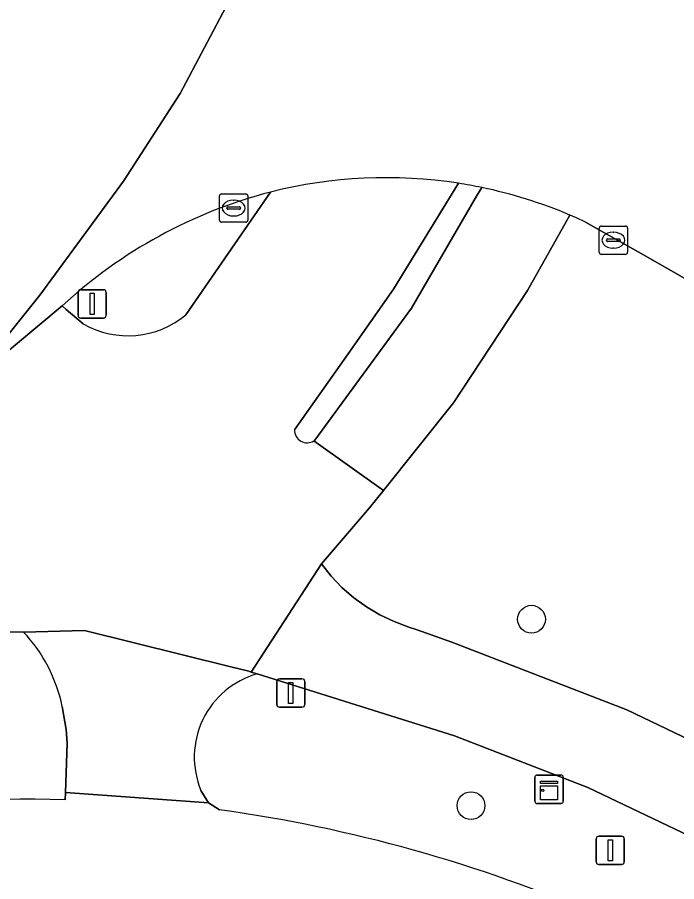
# Model space of a CAD drawing. Extents: x 159279 to 160377, y 384531 to 385888.
# Drawn here: x 159336.2 to 159359.39, y 385276.82 to 385307.25 of the extents above; entities that cross this region are included whole.
import ezdxf

# ---------------------------------------------------------------- set-up
doc = ezdxf.new("R2010")
doc.units = 0
for name, color, linetype in [('IMGEO_Berm_groen', 7, 'Continuous'), ('IMGEO_Boom', 7, 'Continuous'), ('IMGEO_Fietspad_open', 7, 'Continuous'), ('IMGEO_Kast', 7, 'Continuous'), ('IMGEO_Kolk', 7, 'Continuous'), ('IMGEO_Lichtmast', 7, 'Continuous'), ('IMGEO_Rijbaan_lokaal_gesloten', 7, 'Continuous'), ('IMGEO_Rijbaan_lokaal_open', 7, 'Continuous'), ('IMGEO_Verkeersbordpaal', 7, 'Continuous'), ('IMGEO_Verkeerseiland_open', 7, 'Continuous'), ('IMGEO_Voetpad_halfverhard', 7, 'Continuous'), ('IMGEO_Voetpad_open', 7, 'Continuous')]:
    doc.layers.add(name, color=color, linetype=linetype)

msp = doc.modelspace()

# ---------------------------------------------------------------- linework, layer by layer
at = {"layer": 'IMGEO_Berm_groen'}
for points in [[(159355.635, 385300.289), (159354.144, 385297.634), (159351.538, 385293.683), (159349.081, 385290.598), (159348.59, 385289.981), (159346.894, 385288.009), (159347.239, 385287.579), (159347.62, 385287.182), (159348.036, 385286.82), (159348.482, 385286.497), (159348.955, 385286.215), (159349.451, 385285.977), (159349.967, 385285.784), (159350.226, 385285.706), (159351.487, 385285.251), (159357.639, 385282.873), (159365.539, 385279.084), (159368.924, 385277.012), (159374.007, 385273.365)], [(159379.297, 385283.117), (159375.222, 385287.104), (159370.104, 385291.398), (159364.622, 385295.217), (159358.641, 385298.654), (159358.033, 385298.997), (159356.187, 385300.043)], [(159387.274, 385255.694), (159386.365, 385256.858), (159381.678, 385262.273), (159376.526, 385267.247), (159376.241, 385267.498), (159371.813, 385271.261), (159367.067, 385274.614), (159364.185, 385276.358), (159356.273, 385280.136), (159351.576, 385281.954), (159344.635, 385284.138)], [(159337.952, 385281.698), (159337.913, 385282.179), (159337.778, 385282.99)], [(159337.881, 385279.704), (159337.889, 385279.96), (159337.952, 385281.698)], [(159342.66, 385280.035), (159342.921, 385279.604), (159343.311, 385279.354)]]:
    msp.add_lwpolyline(points, dxfattribs=at)
for centre, radius, start, end in [((159350.007, 385286.918), 14.507, 64.7863, 67.1733), ((159336.306, 385268.274), 17.338, 89.6196, 119.9568), ((159332.461, 385281.9), 5.428, 11.5829, 43.1442), ((159345.47, 385281.209), 3.046, 105.9149, 202.6769), ((159336.47, 385236.979), 42.748, 88.109, 110.6454), ((159336.244, 385228.292), 51.549, 51.1576, 82.1199)]:
    msp.add_arc(centre, radius, start, end, dxfattribs=at)
at = {"layer": 'IMGEO_Boom'}
for centre in [(159354.286, 385286.063), (159352.158, 385279.501)]:
    msp.add_circle(centre, 0.489, dxfattribs=at)
at = {"layer": 'IMGEO_Fietspad_open'}
for points in [[(159345.951, 385292.728), (159347.839, 385295.398), (159349.43, 385297.682), (159351.716, 385301.407)], [(159345.111, 385301.098), (159342.127, 385296.778)], [(159338.52, 385296.455), (159337.921, 385296.97), (159337.779, 385297.091), (159334.485, 385294.342), (159333.613, 385293.637), (159333.471, 385293.52), (159335.887, 385291.399)], [(159336.421, 385285.612), (159338.557, 385285.667), (159343.71, 385284.387), (159344.34, 385284.231), (159344.43, 385284.203), (159346.894, 385288.009), (159348.59, 385289.981), (159349.081, 385290.598), (159346.628, 385292.339)], [(159374.007, 385273.365), (159368.924, 385277.012), (159365.539, 385279.084), (159357.639, 385282.873), (159351.487, 385285.251), (159350.226, 385285.706), (159349.967, 385285.784), (159349.451, 385285.977), (159348.955, 385286.215), (159348.482, 385286.497), (159348.036, 385286.82), (159347.62, 385287.182), (159347.239, 385287.579), (159346.894, 385288.009), (159344.43, 385284.203), (159344.635, 385284.138), (159351.576, 385281.954), (159356.273, 385280.136), (159364.185, 385276.358)]]:
    msp.add_lwpolyline(points, dxfattribs=at)
for centre, radius, start, end in [((159349.173, 385285.018), 16.585, 81.1801, 104.1769), ((159340.091, 385299.207), 3.169, 240.2764, 309.9577), ((159346.395, 385292.717), 0.444, 178.5947, 301.6425), ((159336.306, 385268.274), 17.338, 89.6196, 119.9568)]:
    msp.add_arc(centre, radius, start, end, dxfattribs=at)
at = {"layer": 'IMGEO_Kast'}
for p, q in [((159354.403, 385279.653), (159354.403, 385280.494)), ((159354.403, 385280.494), (159354.403, 385279.653)), ((159354.478, 385280.578), (159355.319, 385280.578)), ((159355.319, 385280.578), (159354.478, 385280.578)), ((159355.403, 385280.503), (159355.403, 385279.662)), ((159355.403, 385279.662), (159355.403, 385280.503)), ((159355.328, 385279.578), (159354.487, 385279.578)), ((159354.487, 385279.578), (159355.328, 385279.578))]:
    msp.add_line(p, q, dxfattribs=at)
for points in [[(159354.598, 385280.368), (159355.198, 385280.368), (159355.198, 385280.283), (159354.598, 385280.283), (159354.598, 385280.368)], [(159354.598, 385280.193), (159355.198, 385280.193), (159355.198, 385279.704), (159354.598, 385279.704), (159354.598, 385280.193)]]:
    msp.add_lwpolyline(points, dxfattribs=at)
msp.add_circle((159354.682, 385280.042), 0.0377, dxfattribs=at)
for centre, start, end in [((159354.481, 385280.5), 92.4484, 184.2845), ((159354.481, 385280.5), 92.4484, 184.2845), ((159355.325, 385280.5), 2.4484, 94.2845), ((159355.325, 385280.5), 2.4484, 94.2845), ((159354.481, 385279.656), 182.4484, 274.2845), ((159354.481, 385279.656), 182.4484, 274.2845), ((159355.325, 385279.656), 272.4484, 4.2845), ((159355.325, 385279.656), 272.4484, 4.2845)]:
    msp.add_arc(centre, 0.0779, start, end, dxfattribs=at)
at = {"layer": 'IMGEO_Kolk'}
for p, q in [((159343.308, 385300.109), (159343.308, 385300.961)), ((159343.383, 385301.035), (159344.235, 385301.035)), ((159344.309, 385300.961), (159344.309, 385300.109)), ((159343.61, 385300.578), (159344.008, 385300.578)), ((159343.796, 385300.815), (159343.821, 385300.815)), ((159343.567, 385300.529), (159343.567, 385300.541)), ((159344.005, 385300.492), (159343.607, 385300.492)), ((159344.051, 385300.541), (159344.051, 385300.529)), ((159344.235, 385300.035), (159343.383, 385300.035)), ((159343.819, 385300.255), (159343.794, 385300.255)), ((159356.666, 385298.977), (159356.666, 385299.829)), ((159356.741, 385299.903), (159357.593, 385299.903)), ((159357.154, 385299.683), (159357.179, 385299.683)), ((159357.667, 385299.829), (159357.667, 385298.977)), ((159356.925, 385299.397), (159356.925, 385299.409)), ((159357.363, 385299.36), (159356.965, 385299.36)), ((159356.968, 385299.446), (159357.366, 385299.446)), ((159357.409, 385299.409), (159357.409, 385299.397)), ((159357.177, 385299.123), (159357.152, 385299.123)), ((159357.593, 385298.903), (159356.741, 385298.903))]:
    msp.add_line(p, q, dxfattribs=at)
for points in [[(159343.308, 385300.109), (159343.308, 385300.961)], [(159343.383, 385301.035), (159344.235, 385301.035)], [(159344.309, 385300.961), (159344.309, 385300.109)], [(159344.235, 385300.035), (159343.383, 385300.035)], [(159356.666, 385298.977), (159356.666, 385299.829)], [(159356.741, 385299.903), (159357.593, 385299.903)], [(159357.667, 385299.829), (159357.667, 385298.977)], [(159357.593, 385298.903), (159356.741, 385298.903)]]:
    msp.add_lwpolyline(points, dxfattribs=at)
for centre, radius, start, end in [((159343.385, 385300.959), 0.0765, 91.552, 178.448), ((159343.385, 385300.959), 0.0765, 91.552, 178.448), ((159344.233, 385300.959), 0.0765, 1.552, 88.448), ((159344.233, 385300.959), 0.0765, 1.552, 88.448), ((159343.607, 385300.538), 0.0403, 85.8775, 175.7526), ((159344.012, 385300.54), 0.0386, 1.7309, 96.639), ((159343.604, 385300.528), 0.0366, 178.938, 274.7102), ((159344.008, 385300.535), 0.043, 264.8664, 352.4533), ((159343.385, 385300.111), 0.0765, 181.552, 268.448), ((159343.385, 385300.111), 0.0765, 181.552, 268.448), ((159344.233, 385300.111), 0.0765, 271.552, 358.448), ((159344.233, 385300.111), 0.0765, 271.552, 358.448), ((159356.743, 385299.827), 0.0765, 91.552, 178.448), ((159356.743, 385299.827), 0.0765, 91.552, 178.448), ((159357.591, 385299.827), 0.0765, 1.552, 88.448), ((159357.591, 385299.827), 0.0765, 1.552, 88.448), ((159356.965, 385299.406), 0.0403, 85.8775, 175.7526), ((159356.962, 385299.396), 0.0366, 178.938, 274.7102), ((159357.366, 385299.403), 0.043, 264.8664, 352.4533), ((159357.37, 385299.408), 0.0386, 1.7309, 96.639), ((159356.743, 385298.979), 0.0765, 181.552, 268.448), ((159356.743, 385298.979), 0.0765, 181.552, 268.448), ((159357.591, 385298.979), 0.0765, 271.552, 358.448), ((159357.591, 385298.979), 0.0765, 271.552, 358.448)]:
    msp.add_arc(centre, radius, start, end, dxfattribs=at)
for centre, major_axis, ratio, start_param, end_param in [((159343.795, 385300.535), (-0.387, 0.002), 0.722429, 4.712389, 7.853982), ((159343.82, 385300.535), (-0.39, 0.002), 0.717154, 1.570796, 4.712389), ((159357.153, 385299.403), (-0.387, 0.002), 0.722429, 4.712389, 7.853982), ((159357.178, 385299.403), (-0.39, 0.002), 0.717154, 1.570796, 4.712389)]:
    msp.add_ellipse(centre, major_axis=major_axis, ratio=ratio, start_param=start_param, end_param=end_param, dxfattribs=at)
at = {"layer": 'IMGEO_Lichtmast'}
for p, q in [((159338.336, 385296.76), (159338.336, 385297.56)), ((159338.336, 385297.56), (159338.336, 385296.76)), ((159338.436, 385297.66), (159339.226, 385297.66)), ((159339.226, 385297.66), (159338.436, 385297.66)), ((159339.326, 385297.56), (159339.326, 385296.76)), ((159339.326, 385296.76), (159339.326, 385297.56)), ((159339.226, 385296.66), (159338.436, 385296.66)), ((159338.436, 385296.66), (159339.226, 385296.66)), ((159356.66, 385278.428), (159357.45, 385278.428)), ((159357.45, 385278.428), (159356.66, 385278.428)), ((159356.56, 385277.528), (159356.56, 385278.328)), ((159356.56, 385278.328), (159356.56, 385277.528)), ((159357.55, 385278.328), (159357.55, 385277.528)), ((159357.55, 385277.528), (159357.55, 385278.328)), ((159357.45, 385277.428), (159356.66, 385277.428)), ((159356.66, 385277.428), (159357.45, 385277.428))]:
    msp.add_line(p, q, dxfattribs=at)
for points in [[(159338.756, 385297.535), (159338.906, 385297.535), (159338.906, 385296.785), (159338.756, 385296.785), (159338.756, 385297.535)], [(159356.98, 385278.303), (159357.13, 385278.303), (159357.13, 385277.553), (159356.98, 385277.553), (159356.98, 385278.303)]]:
    msp.add_lwpolyline(points, dxfattribs=at)
for centre, start, end in [((159338.436, 385297.56), 90, 180), ((159338.436, 385297.56), 90, 180), ((159339.226, 385297.56), 0, 90), ((159339.226, 385297.56), 360, 90), ((159338.436, 385296.76), 180, 270), ((159338.436, 385296.76), 180, 270), ((159339.226, 385296.76), 270, 0), ((159339.226, 385296.76), 270, 0), ((159356.66, 385278.328), 90, 180), ((159356.66, 385278.328), 90, 180), ((159357.45, 385278.328), 0, 90), ((159357.45, 385278.328), 360, 90), ((159356.66, 385277.528), 180, 270), ((159356.66, 385277.528), 180, 270), ((159357.45, 385277.528), 270, 0), ((159357.45, 385277.528), 270, 0)]:
    msp.add_arc(centre, 0.1, start, end, dxfattribs=at)
at = {"layer": 'IMGEO_Rijbaan_lokaal_gesloten'}
msp.add_lwpolyline([(159330.36, 385319.44), (159317.586, 385294.871), (159308.943, 385281.102), (159305.366, 385278.061), (159309.308, 385273.556), (159319.889, 385282.295), (159330.657, 385291.194), (159332.733, 385292.91), (159332.849, 385293.006), (159333.471, 385293.52), (159333.613, 385293.637), (159334.485, 385294.342), (159336.99, 385297.472), (159339.935, 385301.486), (159341.929, 385304.563), (159343.64, 385307.805)], dxfattribs=at)
at = {"layer": 'IMGEO_Rijbaan_lokaal_open'}
for points in [[(159343.64, 385307.805), (159341.929, 385304.563), (159339.935, 385301.486), (159336.99, 385297.472), (159334.485, 385294.342), (159337.779, 385297.091)], [(159356.187, 385300.043), (159358.033, 385298.997), (159358.641, 385298.654), (159364.622, 385295.217), (159370.104, 385291.398), (159375.222, 385287.104), (159379.297, 385283.117), (159383.827, 385277.897), (159387.873, 385272.292), (159390.601, 385267.514), (159395.647, 385257.14), (159399.041, 385250), (159402.146, 385243.468), (159406.022, 385235.298)]]:
    msp.add_lwpolyline(points, dxfattribs=at)
for centre, radius, start, end in [((159349.173, 385285.018), 16.585, 81.1801, 104.1769), ((159348.824, 385283.186), 18.449, 78.3962, 80.9818), ((159349.19, 385285.114), 16.487, 66.9889, 78.2947), ((159349.391, 385284.556), 17.087, 104.5046, 132.8094), ((159350.007, 385286.918), 14.507, 64.7863, 67.1733)]:
    msp.add_arc(centre, radius, start, end, dxfattribs=at)
at = {"layer": 'IMGEO_Verkeersbordpaal'}
for p, q in [((159345.323, 385283.066), (159345.323, 385283.866)), ((159345.323, 385283.866), (159345.323, 385283.066)), ((159345.423, 385283.966), (159346.213, 385283.966)), ((159346.213, 385283.966), (159345.423, 385283.966)), ((159346.313, 385283.866), (159346.313, 385283.066)), ((159346.313, 385283.066), (159346.313, 385283.866)), ((159346.213, 385282.966), (159345.423, 385282.966)), ((159345.423, 385282.966), (159346.213, 385282.966))]:
    msp.add_line(p, q, dxfattribs=at)
msp.add_lwpolyline([(159345.743, 385283.841), (159345.893, 385283.841), (159345.893, 385283.091), (159345.743, 385283.091), (159345.743, 385283.841)], dxfattribs=at)
for centre, start, end in [((159345.423, 385283.866), 90, 180), ((159345.423, 385283.866), 90, 180), ((159346.213, 385283.866), 0, 90), ((159346.213, 385283.866), 360, 90), ((159345.423, 385283.066), 180, 270), ((159345.423, 385283.066), 180, 270), ((159346.213, 385283.066), 270, 0), ((159346.213, 385283.066), 270, 0)]:
    msp.add_arc(centre, 0.1, start, end, dxfattribs=at)
at = {"layer": 'IMGEO_Verkeerseiland_open'}
for points in [[(159351.716, 385301.407), (159349.43, 385297.682), (159347.839, 385295.398), (159345.951, 385292.728)], [(159346.669, 385292.367), (159350.06, 385297.006), (159352.356, 385300.951), (159352.535, 385301.258)], [(159342.127, 385296.778), (159345.111, 385301.098)], [(159337.779, 385297.091), (159337.921, 385296.97), (159338.52, 385296.455)]]:
    msp.add_lwpolyline(points, dxfattribs=at)
for centre, radius, start, end in [((159348.824, 385283.186), 18.449, 78.3962, 80.9818), ((159349.391, 385284.556), 17.087, 104.5046, 132.8094), ((159340.091, 385299.207), 3.169, 240.2764, 309.9577), ((159346.395, 385292.717), 0.444, 178.5947, 301.6425), ((159346.492, 385292.582), 0.279, 299.2198, 309.4406)]:
    msp.add_arc(centre, radius, start, end, dxfattribs=at)
at = {"layer": 'IMGEO_Voetpad_halfverhard'}
msp.add_lwpolyline([(159343.311, 385279.354), (159342.921, 385279.604), (159337.889, 385279.96), (159337.881, 385279.704)], dxfattribs=at)
for centre, radius, start, end in [((159336.47, 385236.979), 42.748, 88.109, 110.6454), ((159336.244, 385228.292), 51.549, 51.1576, 82.1199)]:
    msp.add_arc(centre, radius, start, end, dxfattribs=at)
at = {"layer": 'IMGEO_Voetpad_open'}
for points in [[(159352.535, 385301.258), (159352.356, 385300.951), (159350.06, 385297.006), (159346.669, 385292.367)], [(159354.144, 385297.634), (159355.635, 385300.289)], [(159346.628, 385292.339), (159349.081, 385290.598), (159351.538, 385293.683), (159354.144, 385297.634)], [(159344.635, 385284.138), (159344.43, 385284.203), (159344.34, 385284.231), (159343.71, 385284.387), (159338.557, 385285.667), (159336.421, 385285.612)], [(159337.778, 385282.99), (159337.913, 385282.179), (159337.952, 385281.698), (159337.889, 385279.96), (159342.921, 385279.604), (159342.66, 385280.035)]]:
    msp.add_lwpolyline(points, dxfattribs=at)
for centre, radius, start, end in [((159349.19, 385285.114), 16.487, 66.9889, 78.2947), ((159346.492, 385292.582), 0.279, 299.2198, 309.4406), ((159332.461, 385281.9), 5.428, 11.5829, 43.1442), ((159345.47, 385281.209), 3.046, 105.9149, 202.6769)]:
    msp.add_arc(centre, radius, start, end, dxfattribs=at)

doc.saveas('drawing.dxf')
